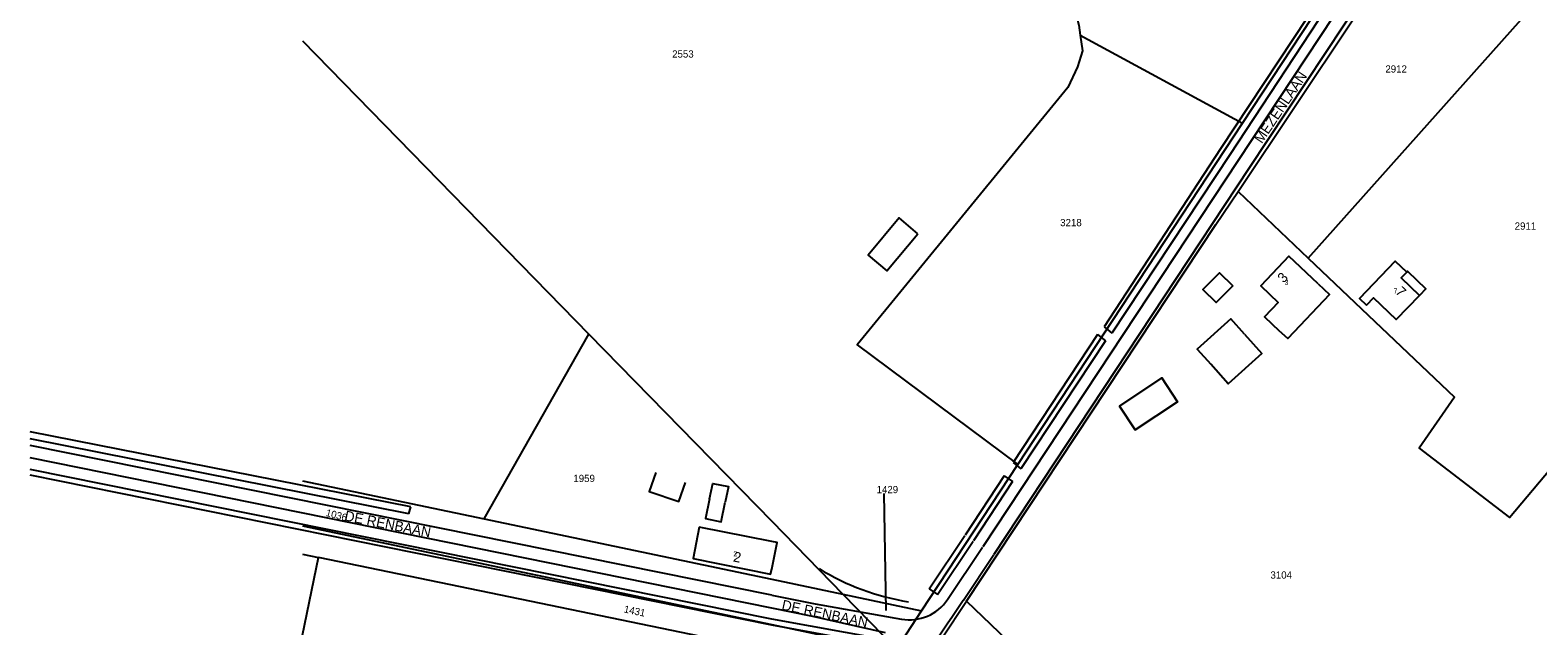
# Model space of a CAD drawing. Extents: x 148816 to 151297, y 399515 to 402500.
# Drawn here: x 148815.6 to 149190.5, y 400552.9 to 400701 of the extents above; entities that cross this region are included whole.
import ezdxf

# ---------------------------------------------------------------- set-up
doc = ezdxf.new("R2010")
doc.units = 0
for name, color, linetype in [('B01 Hoofdgebouw  [D] Norm', 7, 'Continuous'), ('B01 Hoofdgebouw  [T] Norm', 7, 'Continuous'), ('B01 hoofgebouw', 7, 'Continuous'), ('B02 Bijgebouw  [T] Norm', 7, 'Continuous'), ('G01 perceelsgrens', 7, 'Continuous'), ('Q05 Bomenrij  [D] Gem', 7, 'Continuous'), ('T09 Insteek water  [D] Norm', 7, 'Continuous'), ('V00 Kant verharding algemeen  [T] Norm', 7, 'Continuous'), ('Z01 perceelnummer', 7, 'Continuous'), ('Z02 huisnummer', 7, 'Continuous'), ('Z02 Huisnummer  [Tekst] Norm', 7, 'Continuous'), ('Z06 straatnaam', 7, 'Continuous')]:
    doc.layers.add(name, color=color, linetype=linetype)

msp = doc.modelspace()

# ---------------------------------------------------------------- linework, layer by layer
at = {"layer": 'B01 Hoofdgebouw  [D] Norm'}
for points in [[(149135.9, 400637.97), (149138.7, 400635.31), (149128.34, 400624.33), (149126.21, 400626.31)], [(149117.57, 400625.48), (149121.92, 400620.63), (149113.53, 400613.1), (149109.17, 400617.95)], [(148984.54, 400584.5), (148985.34, 400588.36), (148989.27, 400587.55), (148988.47, 400583.69)]]:
    msp.add_lwpolyline(points, dxfattribs=at)
at = {"layer": 'B01 Hoofdgebouw  [T] Norm'}
for p, q in [((149128.63, 400644.83), (149121.64, 400637.44)), ((149135.9, 400637.97), (149128.63, 400644.83)), ((149155.06, 400643.58), (149146.17, 400634.29)), ((149157.92, 400640.83), (149155.06, 400643.58)), ((149111.36, 400640.72), (149107.25, 400636.58)), ((149114.67, 400637.43), (149111.36, 400640.72)), ((149156.55, 400639.41), (149157.92, 400640.83)), ((149161.08, 400635.05), (149156.55, 400639.41)), ((149107.25, 400636.58), (149110.56, 400633.3)), ((149110.56, 400633.3), (149114.67, 400637.43)), ((149121.64, 400637.44), (149125.99, 400633.35)), ((149155.33, 400629.08), (149161.08, 400635.05)), ((149125.99, 400633.35), (149122.59, 400629.72)), ((149146.17, 400634.29), (149147.88, 400632.63)), ((149147.88, 400632.63), (149149.68, 400634.51)), ((149149.68, 400634.51), (149155.33, 400629.08)), ((149114.2, 400629.23), (149105.81, 400621.7)), ((149117.57, 400625.48), (149114.2, 400629.23)), ((149122.59, 400629.72), (149126.21, 400626.31)), ((149105.81, 400621.7), (149109.17, 400617.95)), ((149096.98, 400614.56), (149086.48, 400607.55)), ((149100.93, 400608.64), (149096.98, 400614.56)), ((149086.48, 400607.55), (149090.4, 400601.65)), ((149090.4, 400601.65), (149100.93, 400608.64)), ((148971.19, 400591.08), (148969.56, 400586.35)), ((148969.56, 400586.35), (148976.91, 400583.82)), ((148976.91, 400583.82), (148978.54, 400588.54)), ((148984.54, 400584.5), (148983.53, 400579.6)), ((148987.46, 400578.79), (148988.47, 400583.69)), ((148983.53, 400579.6), (148987.46, 400578.79)), ((148982, 400577.44), (148980.45, 400569.69)), ((149000, 400573.89), (148982, 400577.44)), ((149001.33, 400573.63), (149000, 400573.89)), ((149000, 400567.07), (149001.33, 400573.63)), ((148980.45, 400569.69), (148999.74, 400565.79)), ((148999.74, 400565.79), (149000, 400567.07))]:
    msp.add_line(p, q, dxfattribs=at)
at = {"layer": 'B01 hoofgebouw'}
for points in [[(149036.38, 400650.41), (149031.72, 400654.34), (149023.98, 400645.06), (149028.63, 400641.15), (149036.38, 400650.41)], [(149135.9, 400637.97), (149128.63, 400644.83), (149121.64, 400637.44), (149125.99, 400633.35), (149122.59, 400629.72), (149126.21, 400626.31)], [(149147.88, 400632.63), (149146.17, 400634.29), (149155.06, 400643.58), (149157.92, 400640.83), (149156.55, 400639.41), (149161.08, 400635.05), (149155.33, 400629.08), (149149.68, 400634.51), (149147.88, 400632.63)], [(149114.67, 400637.43), (149110.56, 400633.3), (149107.25, 400636.58), (149111.36, 400640.72), (149114.67, 400637.43)], [(149157.92, 400640.83), (149158.14, 400641.07), (149162.68, 400636.72), (149161.08, 400635.05)], [(149135.9, 400637.97), (149138.7, 400635.31), (149128.34, 400624.33), (149126.21, 400626.31)], [(149117.57, 400625.48), (149114.2, 400629.23), (149105.81, 400621.7), (149109.17, 400617.95)], [(149117.57, 400625.48), (149121.92, 400620.63), (149113.53, 400613.1), (149109.17, 400617.95)], [(149086.48, 400607.55), (149096.98, 400614.56), (149100.93, 400608.64), (149090.4, 400601.65), (149086.48, 400607.55)], [(148971.19, 400591.08), (148969.56, 400586.35), (148976.91, 400583.82), (148978.54, 400588.54)], [(148984.54, 400584.5), (148985.34, 400588.36), (148989.27, 400587.55), (148988.47, 400583.69)], [(148984.54, 400584.5), (148983.53, 400579.6), (148987.46, 400578.79), (148988.47, 400583.69)], [(148982, 400577.44), (148980.45, 400569.69), (148999.74, 400565.79), (149000, 400567.07)], [(149000, 400573.89), (148982, 400577.44)], [(149000, 400567.07), (149001.33, 400573.63), (149000, 400573.89)]]:
    msp.add_lwpolyline(points, dxfattribs=at)
at = {"layer": 'B02 Bijgebouw  [T] Norm'}
for p, q in [((149157.92, 400640.83), (149158.14, 400641.07)), ((149158.14, 400641.07), (149162.68, 400636.72)), ((149162.68, 400636.72), (149161.08, 400635.05))]:
    msp.add_line(p, q, dxfattribs=at)
at = {"layer": 'G01 perceelsgrens'}
for points in [[(149117.1, 400677.88), (149178.64, 400771.31)], [(149133.43, 400644.37), (149215.94, 400736.87)], [(149064.51, 400730.89), (149070.85, 400724.27), (149076.34, 400702.27), (149076.71, 400699.77)], [(149115.98, 400660.93), (149158.55, 400724.63)], [(149076.71, 400699.77), (149077.29, 400695.87), (149076.01, 400691.9), (149073.61, 400686.72), (149021.28, 400622.79), (149061.23, 400593.08)], [(149076.71, 400699.77), (149117.1, 400677.88)], [(148883.3, 400698.39), (148954.54, 400625.48)], [(149061.23, 400593.08), (149117.1, 400677.88)], [(149048.43, 400559.08), (149056.24, 400570.87), (149110.48, 400652.71), (149115.98, 400660.93)], [(149115.98, 400660.93), (149133.43, 400644.37)], [(149133.43, 400644.37), (149169.83, 400609.81), (149161.01, 400597.13), (149183.45, 400579.86), (149227.81, 400632.6)], [(148928.49, 400579.51), (148954.54, 400625.48)], [(148954.54, 400625.48), (149000, 400578.95)], [(149037.28, 400556.71), (149061.23, 400593.08)], [(148883.3, 400588.98), (148928.49, 400579.51)], [(148928.49, 400579.51), (149000, 400564.52)], [(149000, 400578.95), (149017.72, 400560.81)], [(148883.3, 400577.79), (149000, 400553.24)], [(148883.3, 400570.79), (148887.29, 400569.97)], [(148883.3, 400550.63), (148887.29, 400569.97)], [(149000, 400546.67), (148887.29, 400569.97)], [(149000, 400564.52), (149017.72, 400560.81)], [(149017.72, 400560.81), (149037.28, 400556.71)], [(149017.72, 400560.81), (149031.08, 400547.14)], [(149031.08, 400547.14), (149037.28, 400556.71)], [(149042.38, 400549.93), (149048.43, 400559.08)], [(149048.43, 400559.08), (149070.49, 400537.94), (149089.69, 400519.57)], [(149000, 400553.24), (149030.83, 400546.76)]]:
    msp.add_lwpolyline(points, dxfattribs=at)
at = {"layer": 'Q05 Bomenrij  [D] Gem'}
msp.add_arc((149043.63, 400619.12), 60.94, 238.4819, 260.9427, dxfattribs=at)
at = {"layer": 'T09 Insteek water  [D] Norm'}
for p, q in [((149157.6, 400741.06), (149111.57, 400671.54)), ((149159.69, 400739.61), (149113.9, 400669.99)), ((149111.57, 400671.53), (149082.67, 400627.29)), ((149113.9, 400669.99), (149084.62, 400625.68)), ((149081.03, 400625.33), (149060.02, 400593.56)), ((149083, 400623.78), (149061.94, 400591.93)), ((149081.03, 400625.33), (149083, 400623.78)), ((149082.67, 400627.29), (149084.62, 400625.68)), ((148910.3, 400582.55), (148815.61, 400601.18)), ((148909.75, 400580.77), (148815.61, 400599.44)), ((149000, 400554.58), (148815.61, 400591.82)), ((149000, 400553.07), (148815.61, 400590.41)), ((149057.83, 400590.24), (149048.08, 400575.49)), ((149057.83, 400590.24), (149059.91, 400588.85)), ((149060.02, 400593.56), (149061.94, 400591.93)), ((149059.91, 400588.85), (149050.16, 400574.11)), ((148909.75, 400580.77), (148910.3, 400582.55)), ((149039.13, 400562.14), (149048.04, 400575.41)), ((149041.2, 400560.73), (149050.11, 400574.02)), ((149039.13, 400562.14), (149041.2, 400560.73)), ((149027.96, 400549.51), (149000, 400554.58)), ((149027.62, 400548.05), (149000, 400553.07))]:
    msp.add_line(p, q, dxfattribs=at)
at = {"layer": 'V00 Kant verharding algemeen  [T] Norm'}
for p, q in [((149169.87, 400750), (149115.99, 400668.61)), ((149118.71, 400666.69), (149173.87, 400750)), ((149115.99, 400668.61), (149052.5, 400572.57)), ((149055.3, 400570.73), (149118.71, 400666.69)), ((149000, 400560.58), (148815.61, 400597.8)), ((149000, 400557.37), (148815.61, 400594.7)), ((149043.74, 400559.49), (149052.44, 400572.46)), ((149047.66, 400559.33), (149055.25, 400570.67)), ((149000, 400560.58), (149010.81, 400558.4)), ((149010.25, 400555.29), (149000, 400557.37)), ((149010.81, 400558.4), (149032.29, 400554.62)), ((149028.34, 400551.17), (149010.25, 400555.29))]:
    msp.add_line(p, q, dxfattribs=at)
for centre, radius, start, end in [((147917.15, 401316.33), 1360.54, 324.58993, 326.19302), ((149034.27, 400565.84), 11.39, 259.9912, 326.1276)]:
    msp.add_arc(centre, radius, start, end, dxfattribs=at)
at = {"layer": 'Z01 perceelnummer'}
msp.add_lwpolyline([(149027.9, 400585.82), (149028.36, 400556.73)], dxfattribs=at)

# ---------------------------------------------------------------- texts
for s, p in [('2553', (148975.25, 400694.19)), ('2912', (149152.61, 400690.46)), ('3218', (149071.74, 400652.28)), ('2911', (149184.76, 400651.42)), ('1959', (148950.69, 400588.69)), ('1429', (149026.09, 400585.92)), ('3104', (149124.03, 400564.68))]:
    msp.add_text(s, height=1.8, dxfattribs=at).set_placement(p)
for s, rotation, p in [('1036', 345.5602, (148888.98, 400580.27)), ('1431', 348.1615, (148963.13, 400556.3))]:
    msp.add_text(s, height=1.8, rotation=rotation, dxfattribs=at).set_placement(p)
at = {"layer": 'Z02 huisnummer'}
for s, rotation, p in [('3', 46.581, (149127.33, 400638)), ('7', 316.0947, (149154.94, 400635.75)), ('2', 348.5777, (148990.3, 400568.97))]:
    msp.add_text(s, height=2.5, rotation=rotation, dxfattribs=at).set_placement(p)
at = {"layer": 'Z02 Huisnummer  [Tekst] Norm'}
for s, p in [('3', (149127.53, 400637.71)), ('7', (149154.65, 400635.55)), ('2', (148990.48, 400570.21))]:
    msp.add_text(s, height=1.25, dxfattribs=at).set_placement(p)
at = {"layer": 'Z06 straatnaam'}
for s, rotation, p in [('MEZENLAAN', 56.0875, (149121.89, 400672.66)), ('DE RENBAAN', 348.7013, (148893.66, 400579.16)), ('DE RENBAAN', 348.1172, (149002.35, 400557))]:
    msp.add_text(s, height=2.5, rotation=rotation, dxfattribs=at).set_placement(p)

doc.saveas('drawing.dxf')
